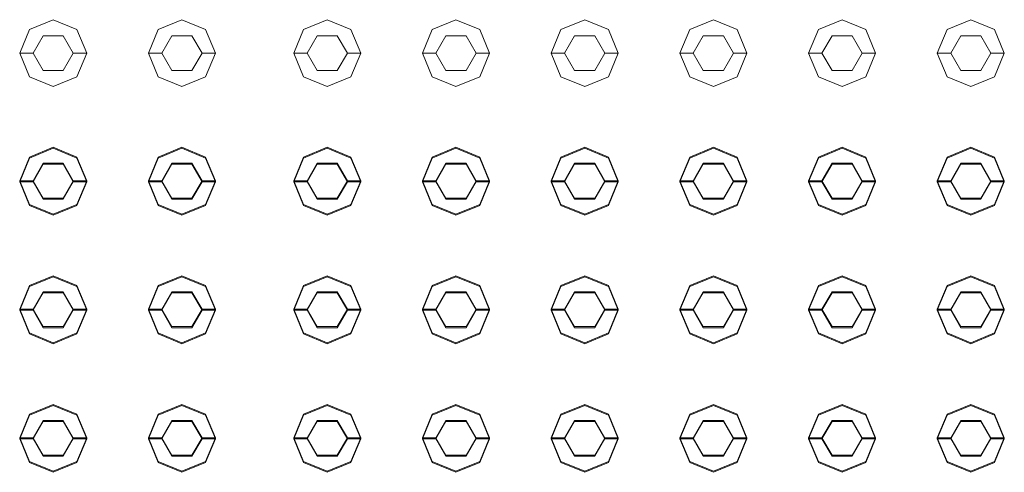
# Model space of a CAD drawing. Header units: millimetres. Extents: x 321 to 585, y -277 to 9.
# Tile 735 of 1056: x 353.864 to 354.598, y -31.822 to -31.484. Entities that reach past the tile are written whole.
import ezdxf

# ---------------------------------------------------------------- set-up
doc = ezdxf.new("R2010")
doc.units = ezdxf.units.MM
doc.header["$MEASUREMENT"] = 0
doc.layers.add('IFC-Elemento construtivo genérico-Contorno', color=253, linetype='Continuous', lineweight=5)

msp = doc.modelspace()

# ---------------------------------------------------------------- linework, layer by layer
at = {"layer": 'IFC-Elemento construtivo genérico-Contorno', "lineweight": 5}
for p, q in [((353.8711, -31.49156), (353.88877, -31.48424)), ((353.88877, -31.48424), (353.90645, -31.49156)), ((353.96709, -31.49156), (353.98477, -31.48424)), ((353.98477, -31.48424), (354.00245, -31.49156)), ((354.07551, -31.49156), (354.09319, -31.48424)), ((354.09319, -31.48424), (354.11087, -31.49156)), ((354.17152, -31.49156), (354.18919, -31.48424)), ((354.18919, -31.48424), (354.20687, -31.49156)), ((354.26752, -31.49156), (354.28519, -31.48424)), ((354.28519, -31.48424), (354.30287, -31.49156)), ((354.36351, -31.49156), (354.38119, -31.48424)), ((354.38119, -31.48424), (354.39887, -31.49156)), ((354.45952, -31.49156), (354.47719, -31.48424)), ((354.47719, -31.48424), (354.49487, -31.49156)), ((354.55551, -31.49156), (354.57319, -31.48424)), ((354.57319, -31.48424), (354.59087, -31.49156)), ((353.86377, -31.50924), (353.8711, -31.49156)), ((353.90645, -31.49156), (353.91377, -31.50924)), ((353.95977, -31.50924), (353.96709, -31.49156)), ((354.00245, -31.49156), (354.00977, -31.50924)), ((354.06819, -31.50924), (354.07551, -31.49156)), ((354.11087, -31.49156), (354.11819, -31.50924)), ((354.16419, -31.50924), (354.17152, -31.49156)), ((354.20687, -31.49156), (354.21419, -31.50924)), ((354.26019, -31.50924), (354.26752, -31.49156)), ((354.30287, -31.49156), (354.31019, -31.50924)), ((354.35619, -31.50924), (354.36351, -31.49156)), ((354.39887, -31.49156), (354.40619, -31.50924)), ((354.45219, -31.50924), (354.45952, -31.49156)), ((354.49487, -31.49156), (354.50219, -31.50924)), ((354.54819, -31.50924), (354.55551, -31.49156)), ((354.59087, -31.49156), (354.59819, -31.50924)), ((353.87377, -31.50924), (353.88127, -31.49625)), ((353.88127, -31.49625), (353.89627, -31.49625)), ((353.89627, -31.49625), (353.90377, -31.50924)), ((353.96977, -31.50924), (353.97727, -31.49625)), ((353.97727, -31.49625), (353.99227, -31.49625)), ((353.99227, -31.49625), (353.99977, -31.50924)), ((354.07819, -31.50924), (354.08569, -31.49625)), ((354.08569, -31.49625), (354.10069, -31.49625)), ((354.10069, -31.49625), (354.10819, -31.50924)), ((354.17419, -31.50924), (354.18169, -31.49625)), ((354.18169, -31.49625), (354.19669, -31.49625)), ((354.19669, -31.49625), (354.20419, -31.50924)), ((354.27019, -31.50924), (354.27769, -31.49625)), ((354.27769, -31.49625), (354.29269, -31.49625)), ((354.29269, -31.49625), (354.30019, -31.50924)), ((354.36619, -31.50924), (354.37369, -31.49625)), ((354.37369, -31.49625), (354.38869, -31.49625)), ((354.38869, -31.49625), (354.39619, -31.50924)), ((354.46219, -31.50924), (354.46969, -31.49625)), ((354.46969, -31.49625), (354.48469, -31.49625)), ((354.48469, -31.49625), (354.49219, -31.50924)), ((354.55819, -31.50924), (354.56569, -31.49625)), ((354.56569, -31.49625), (354.58069, -31.49625)), ((354.58069, -31.49625), (354.58819, -31.50924)), ((353.86377, -31.50924), (353.87377, -31.50924)), ((353.86377, -31.50924), (353.8711, -31.52692)), ((353.87377, -31.50924), (353.88127, -31.52223)), ((353.89627, -31.52223), (353.90377, -31.50924)), ((353.90377, -31.50924), (353.91377, -31.50924)), ((353.90645, -31.52692), (353.91377, -31.50924)), ((353.95977, -31.50924), (353.96977, -31.50924)), ((353.95977, -31.50924), (353.96709, -31.52692)), ((353.96977, -31.50924), (353.97727, -31.52223)), ((353.99227, -31.52223), (353.99977, -31.50924)), ((353.99977, -31.50924), (354.00977, -31.50924)), ((354.00245, -31.52692), (354.00977, -31.50924)), ((354.06819, -31.50924), (354.07819, -31.50924)), ((354.06819, -31.50924), (354.07551, -31.52692)), ((354.07819, -31.50924), (354.08569, -31.52223)), ((354.10069, -31.52223), (354.10819, -31.50924)), ((354.10819, -31.50924), (354.11819, -31.50924)), ((354.11087, -31.52692), (354.11819, -31.50924)), ((354.16419, -31.50924), (354.17419, -31.50924)), ((354.16419, -31.50924), (354.17152, -31.52692)), ((354.17419, -31.50924), (354.18169, -31.52223)), ((354.19669, -31.52223), (354.20419, -31.50924)), ((354.20419, -31.50924), (354.21419, -31.50924)), ((354.20687, -31.52692), (354.21419, -31.50924)), ((354.26019, -31.50924), (354.27019, -31.50924)), ((354.26019, -31.50924), (354.26752, -31.52692)), ((354.27019, -31.50924), (354.27769, -31.52223)), ((354.29269, -31.52223), (354.30019, -31.50924)), ((354.30019, -31.50924), (354.31019, -31.50924)), ((354.30287, -31.52692), (354.31019, -31.50924)), ((354.35619, -31.50924), (354.36619, -31.50924)), ((354.35619, -31.50924), (354.36351, -31.52692)), ((354.36619, -31.50924), (354.37369, -31.52223)), ((354.38869, -31.52223), (354.39619, -31.50924)), ((354.39619, -31.50924), (354.40619, -31.50924)), ((354.39887, -31.52692), (354.40619, -31.50924)), ((354.45219, -31.50924), (354.46219, -31.50924)), ((354.45219, -31.50924), (354.45952, -31.52692)), ((354.46219, -31.50924), (354.46969, -31.52223)), ((354.48469, -31.52223), (354.49219, -31.50924)), ((354.49219, -31.50924), (354.50219, -31.50924)), ((354.49487, -31.52692), (354.50219, -31.50924)), ((354.54819, -31.50924), (354.55819, -31.50924)), ((354.54819, -31.50924), (354.55551, -31.52692)), ((354.55819, -31.50924), (354.56569, -31.52223)), ((354.58069, -31.52223), (354.58819, -31.50924)), ((354.58819, -31.50924), (354.59819, -31.50924)), ((354.59087, -31.52692), (354.59819, -31.50924)), ((353.8711, -31.52692), (353.88877, -31.53424)), ((353.88127, -31.52223), (353.89627, -31.52223)), ((353.88877, -31.53424), (353.90645, -31.52692)), ((353.96709, -31.52692), (353.98477, -31.53424)), ((353.97727, -31.52223), (353.99227, -31.52223)), ((353.98477, -31.53424), (354.00245, -31.52692)), ((354.07551, -31.52692), (354.09319, -31.53424)), ((354.08569, -31.52223), (354.10069, -31.52223)), ((354.09319, -31.53424), (354.11087, -31.52692)), ((354.17152, -31.52692), (354.18919, -31.53424)), ((354.18169, -31.52223), (354.19669, -31.52223)), ((354.18919, -31.53424), (354.20687, -31.52692)), ((354.26752, -31.52692), (354.28519, -31.53424)), ((354.27769, -31.52223), (354.29269, -31.52223)), ((354.28519, -31.53424), (354.30287, -31.52692)), ((354.36351, -31.52692), (354.38119, -31.53424)), ((354.37369, -31.52223), (354.38869, -31.52223)), ((354.38119, -31.53424), (354.39887, -31.52692)), ((354.45952, -31.52692), (354.47719, -31.53424)), ((354.46969, -31.52223), (354.48469, -31.52223)), ((354.47719, -31.53424), (354.49487, -31.52692)), ((354.55551, -31.52692), (354.57319, -31.53424)), ((354.56569, -31.52223), (354.58069, -31.52223)), ((354.57319, -31.53424), (354.59087, -31.52692)), ((353.8711, -31.58679), (353.88877, -31.57947)), ((353.88877, -31.57947), (353.90645, -31.58679)), ((353.96709, -31.58679), (353.98477, -31.57947)), ((353.98477, -31.57947), (354.00245, -31.58679)), ((354.07551, -31.58679), (354.09319, -31.57947)), ((354.09319, -31.57947), (354.11087, -31.58679)), ((354.17152, -31.58679), (354.18919, -31.57947)), ((354.18919, -31.57947), (354.20687, -31.58679)), ((354.26752, -31.58679), (354.28519, -31.57947)), ((354.28519, -31.57947), (354.30287, -31.58679)), ((354.36351, -31.58679), (354.38119, -31.57947)), ((354.38119, -31.57947), (354.39887, -31.58679)), ((354.45952, -31.58679), (354.47719, -31.57947)), ((354.47719, -31.57947), (354.49487, -31.58679)), ((354.55551, -31.58679), (354.57319, -31.57947)), ((354.57319, -31.57947), (354.59087, -31.58679)), ((353.86377, -31.60447), (353.8711, -31.58679)), ((353.8711, -31.58756), (353.88877, -31.58024)), ((353.88877, -31.58024), (353.90645, -31.58756)), ((353.90645, -31.58679), (353.91377, -31.60447)), ((353.95977, -31.60447), (353.96709, -31.58679)), ((353.96709, -31.58756), (353.98477, -31.58024)), ((353.98477, -31.58024), (354.00245, -31.58756)), ((354.00245, -31.58679), (354.00977, -31.60447)), ((354.06819, -31.60447), (354.07551, -31.58679)), ((354.07551, -31.58756), (354.09319, -31.58024)), ((354.09319, -31.58024), (354.11087, -31.58756)), ((354.11087, -31.58679), (354.11819, -31.60447)), ((354.16419, -31.60447), (354.17152, -31.58679)), ((354.17152, -31.58756), (354.18919, -31.58024)), ((354.18919, -31.58024), (354.20687, -31.58756)), ((354.20687, -31.58679), (354.21419, -31.60447)), ((354.26019, -31.60447), (354.26752, -31.58679)), ((354.26752, -31.58756), (354.28519, -31.58024)), ((354.28519, -31.58024), (354.30287, -31.58756)), ((354.30287, -31.58679), (354.31019, -31.60447)), ((354.35619, -31.60447), (354.36351, -31.58679)), ((354.36351, -31.58756), (354.38119, -31.58024)), ((354.38119, -31.58024), (354.39887, -31.58756)), ((354.39887, -31.58679), (354.40619, -31.60447)), ((354.45219, -31.60447), (354.45952, -31.58679)), ((354.45952, -31.58756), (354.47719, -31.58024)), ((354.47719, -31.58024), (354.49487, -31.58756)), ((354.49487, -31.58679), (354.50219, -31.60447)), ((354.54819, -31.60447), (354.55551, -31.58679)), ((354.55551, -31.58756), (354.57319, -31.58024)), ((354.57319, -31.58024), (354.59087, -31.58756)), ((354.59087, -31.58679), (354.59819, -31.60447)), ((353.86377, -31.60524), (353.8711, -31.58756)), ((353.87377, -31.60447), (353.88127, -31.59148)), ((353.87377, -31.60524), (353.88127, -31.59225)), ((353.88127, -31.59148), (353.89627, -31.59148)), ((353.88127, -31.59225), (353.89627, -31.59225)), ((353.89627, -31.59148), (353.90377, -31.60447)), ((353.89627, -31.59225), (353.90377, -31.60524)), ((353.90645, -31.58756), (353.91377, -31.60524)), ((353.95977, -31.60524), (353.96709, -31.58756)), ((353.96977, -31.60447), (353.97727, -31.59148)), ((353.96977, -31.60524), (353.97727, -31.59225)), ((353.97727, -31.59148), (353.99227, -31.59148)), ((353.97727, -31.59225), (353.99227, -31.59225)), ((353.99227, -31.59148), (353.99977, -31.60447)), ((353.99227, -31.59225), (353.99977, -31.60524)), ((354.00245, -31.58756), (354.00977, -31.60524)), ((354.06819, -31.60524), (354.07551, -31.58756)), ((354.07819, -31.60447), (354.08569, -31.59148)), ((354.07819, -31.60524), (354.08569, -31.59225)), ((354.08569, -31.59148), (354.10069, -31.59148)), ((354.08569, -31.59225), (354.10069, -31.59225)), ((354.10069, -31.59148), (354.10819, -31.60447)), ((354.10069, -31.59225), (354.10819, -31.60524)), ((354.11087, -31.58756), (354.11819, -31.60524)), ((354.16419, -31.60524), (354.17152, -31.58756)), ((354.17419, -31.60447), (354.18169, -31.59148)), ((354.17419, -31.60524), (354.18169, -31.59225)), ((354.18169, -31.59148), (354.19669, -31.59148)), ((354.18169, -31.59225), (354.19669, -31.59225)), ((354.19669, -31.59148), (354.20419, -31.60447)), ((354.19669, -31.59225), (354.20419, -31.60524)), ((354.20687, -31.58756), (354.21419, -31.60524)), ((354.26019, -31.60524), (354.26752, -31.58756)), ((354.27019, -31.60447), (354.27769, -31.59148)), ((354.27019, -31.60524), (354.27769, -31.59225)), ((354.27769, -31.59148), (354.29269, -31.59148)), ((354.27769, -31.59225), (354.29269, -31.59225)), ((354.29269, -31.59148), (354.30019, -31.60447)), ((354.29269, -31.59225), (354.30019, -31.60524)), ((354.30287, -31.58756), (354.31019, -31.60524)), ((354.35619, -31.60524), (354.36351, -31.58756)), ((354.36619, -31.60447), (354.37369, -31.59148)), ((354.36619, -31.60524), (354.37369, -31.59225)), ((354.37369, -31.59148), (354.38869, -31.59148)), ((354.37369, -31.59225), (354.38869, -31.59225)), ((354.38869, -31.59148), (354.39619, -31.60447)), ((354.38869, -31.59225), (354.39619, -31.60524)), ((354.39887, -31.58756), (354.40619, -31.60524)), ((354.45219, -31.60524), (354.45952, -31.58756)), ((354.46219, -31.60447), (354.46969, -31.59148)), ((354.46219, -31.60524), (354.46969, -31.59225)), ((354.46969, -31.59148), (354.48469, -31.59148)), ((354.46969, -31.59225), (354.48469, -31.59225)), ((354.48469, -31.59148), (354.49219, -31.60447)), ((354.48469, -31.59225), (354.49219, -31.60524)), ((354.49487, -31.58756), (354.50219, -31.60524)), ((354.54819, -31.60524), (354.55551, -31.58756)), ((354.55819, -31.60447), (354.56569, -31.59148)), ((354.55819, -31.60524), (354.56569, -31.59225)), ((354.56569, -31.59148), (354.58069, -31.59148)), ((354.56569, -31.59225), (354.58069, -31.59225)), ((354.58069, -31.59148), (354.58819, -31.60447)), ((354.58069, -31.59225), (354.58819, -31.60524)), ((354.59087, -31.58756), (354.59819, -31.60524)), ((353.86377, -31.60447), (353.87377, -31.60447)), ((353.86377, -31.60447), (353.8711, -31.62214)), ((353.86377, -31.60524), (353.87377, -31.60524)), ((353.86377, -31.60524), (353.8711, -31.62292)), ((353.87377, -31.60447), (353.88127, -31.61745)), ((353.87377, -31.60524), (353.88127, -31.61823)), ((353.89627, -31.61745), (353.90377, -31.60447)), ((353.89627, -31.61823), (353.90377, -31.60524)), ((353.90377, -31.60447), (353.91377, -31.60447)), ((353.90377, -31.60524), (353.91377, -31.60524)), ((353.90645, -31.62214), (353.91377, -31.60447)), ((353.90645, -31.62292), (353.91377, -31.60524)), ((353.95977, -31.60447), (353.96977, -31.60447)), ((353.95977, -31.60447), (353.96709, -31.62214)), ((353.95977, -31.60524), (353.96977, -31.60524)), ((353.95977, -31.60524), (353.96709, -31.62292)), ((353.96977, -31.60447), (353.97727, -31.61745)), ((353.96977, -31.60524), (353.97727, -31.61823)), ((353.99227, -31.61745), (353.99977, -31.60447)), ((353.99227, -31.61823), (353.99977, -31.60524)), ((353.99977, -31.60447), (354.00977, -31.60447)), ((353.99977, -31.60524), (354.00977, -31.60524)), ((354.00245, -31.62214), (354.00977, -31.60447)), ((354.00245, -31.62292), (354.00977, -31.60524)), ((354.06819, -31.60447), (354.07819, -31.60447)), ((354.06819, -31.60447), (354.07551, -31.62214)), ((354.06819, -31.60524), (354.07819, -31.60524)), ((354.06819, -31.60524), (354.07551, -31.62292)), ((354.07819, -31.60447), (354.08569, -31.61745)), ((354.07819, -31.60524), (354.08569, -31.61823)), ((354.10069, -31.61745), (354.10819, -31.60447)), ((354.10069, -31.61823), (354.10819, -31.60524)), ((354.10819, -31.60447), (354.11819, -31.60447)), ((354.10819, -31.60524), (354.11819, -31.60524)), ((354.11087, -31.62214), (354.11819, -31.60447)), ((354.11087, -31.62292), (354.11819, -31.60524)), ((354.16419, -31.60447), (354.17419, -31.60447)), ((354.16419, -31.60447), (354.17152, -31.62214)), ((354.16419, -31.60524), (354.17419, -31.60524)), ((354.16419, -31.60524), (354.17152, -31.62292)), ((354.17419, -31.60447), (354.18169, -31.61745)), ((354.17419, -31.60524), (354.18169, -31.61823)), ((354.19669, -31.61745), (354.20419, -31.60447)), ((354.19669, -31.61823), (354.20419, -31.60524)), ((354.20419, -31.60447), (354.21419, -31.60447)), ((354.20419, -31.60524), (354.21419, -31.60524)), ((354.20687, -31.62214), (354.21419, -31.60447)), ((354.20687, -31.62292), (354.21419, -31.60524)), ((354.26019, -31.60447), (354.27019, -31.60447)), ((354.26019, -31.60447), (354.26752, -31.62214)), ((354.26019, -31.60524), (354.27019, -31.60524)), ((354.26019, -31.60524), (354.26752, -31.62292)), ((354.27019, -31.60447), (354.27769, -31.61745)), ((354.27019, -31.60524), (354.27769, -31.61823)), ((354.29269, -31.61745), (354.30019, -31.60447)), ((354.29269, -31.61823), (354.30019, -31.60524)), ((354.30019, -31.60447), (354.31019, -31.60447)), ((354.30019, -31.60524), (354.31019, -31.60524)), ((354.30287, -31.62214), (354.31019, -31.60447)), ((354.30287, -31.62292), (354.31019, -31.60524)), ((354.35619, -31.60447), (354.36619, -31.60447)), ((354.35619, -31.60447), (354.36351, -31.62214)), ((354.35619, -31.60524), (354.36619, -31.60524)), ((354.35619, -31.60524), (354.36351, -31.62292)), ((354.36619, -31.60447), (354.37369, -31.61745)), ((354.36619, -31.60524), (354.37369, -31.61823)), ((354.38869, -31.61745), (354.39619, -31.60447)), ((354.38869, -31.61823), (354.39619, -31.60524)), ((354.39619, -31.60447), (354.40619, -31.60447)), ((354.39619, -31.60524), (354.40619, -31.60524)), ((354.39887, -31.62214), (354.40619, -31.60447)), ((354.39887, -31.62292), (354.40619, -31.60524)), ((354.45219, -31.60447), (354.46219, -31.60447)), ((354.45219, -31.60447), (354.45952, -31.62214)), ((354.45219, -31.60524), (354.46219, -31.60524)), ((354.45219, -31.60524), (354.45952, -31.62292)), ((354.46219, -31.60447), (354.46969, -31.61745)), ((354.46219, -31.60524), (354.46969, -31.61823)), ((354.48469, -31.61745), (354.49219, -31.60447)), ((354.48469, -31.61823), (354.49219, -31.60524)), ((354.49219, -31.60447), (354.50219, -31.60447)), ((354.49219, -31.60524), (354.50219, -31.60524)), ((354.49487, -31.62214), (354.50219, -31.60447)), ((354.49487, -31.62292), (354.50219, -31.60524)), ((354.54819, -31.60447), (354.55819, -31.60447)), ((354.54819, -31.60447), (354.55551, -31.62214)), ((354.54819, -31.60524), (354.55819, -31.60524)), ((354.54819, -31.60524), (354.55551, -31.62292)), ((354.55819, -31.60447), (354.56569, -31.61745)), ((354.55819, -31.60524), (354.56569, -31.61823)), ((354.58069, -31.61745), (354.58819, -31.60447)), ((354.58069, -31.61823), (354.58819, -31.60524)), ((354.58819, -31.60447), (354.59819, -31.60447)), ((354.58819, -31.60524), (354.59819, -31.60524)), ((354.59087, -31.62214), (354.59819, -31.60447)), ((354.59087, -31.62292), (354.59819, -31.60524)), ((353.8711, -31.62214), (353.88877, -31.62947)), ((353.8711, -31.62292), (353.88877, -31.63024)), ((353.88127, -31.61745), (353.89627, -31.61745)), ((353.88127, -31.61823), (353.89627, -31.61823)), ((353.88877, -31.62947), (353.90645, -31.62214)), ((353.88877, -31.63024), (353.90645, -31.62292)), ((353.96709, -31.62214), (353.98477, -31.62947)), ((353.96709, -31.62292), (353.98477, -31.63024)), ((353.97727, -31.61745), (353.99227, -31.61745)), ((353.97727, -31.61823), (353.99227, -31.61823)), ((353.98477, -31.62947), (354.00245, -31.62214)), ((353.98477, -31.63024), (354.00245, -31.62292)), ((354.07551, -31.62214), (354.09319, -31.62947)), ((354.07551, -31.62292), (354.09319, -31.63024)), ((354.08569, -31.61745), (354.10069, -31.61745)), ((354.08569, -31.61823), (354.10069, -31.61823)), ((354.09319, -31.62947), (354.11087, -31.62214)), ((354.09319, -31.63024), (354.11087, -31.62292)), ((354.17152, -31.62214), (354.18919, -31.62947)), ((354.17152, -31.62292), (354.18919, -31.63024)), ((354.18169, -31.61745), (354.19669, -31.61745)), ((354.18169, -31.61823), (354.19669, -31.61823)), ((354.18919, -31.62947), (354.20687, -31.62214)), ((354.18919, -31.63024), (354.20687, -31.62292)), ((354.26752, -31.62214), (354.28519, -31.62947)), ((354.26752, -31.62292), (354.28519, -31.63024)), ((354.27769, -31.61745), (354.29269, -31.61745)), ((354.27769, -31.61823), (354.29269, -31.61823)), ((354.28519, -31.62947), (354.30287, -31.62214)), ((354.28519, -31.63024), (354.30287, -31.62292)), ((354.36351, -31.62214), (354.38119, -31.62947)), ((354.36351, -31.62292), (354.38119, -31.63024)), ((354.37369, -31.61745), (354.38869, -31.61745)), ((354.37369, -31.61823), (354.38869, -31.61823)), ((354.38119, -31.62947), (354.39887, -31.62214)), ((354.38119, -31.63024), (354.39887, -31.62292)), ((354.45952, -31.62214), (354.47719, -31.62947)), ((354.45952, -31.62292), (354.47719, -31.63024)), ((354.46969, -31.61745), (354.48469, -31.61745)), ((354.46969, -31.61823), (354.48469, -31.61823)), ((354.47719, -31.62947), (354.49487, -31.62214)), ((354.47719, -31.63024), (354.49487, -31.62292)), ((354.55551, -31.62214), (354.57319, -31.62947)), ((354.55551, -31.62292), (354.57319, -31.63024)), ((354.56569, -31.61745), (354.58069, -31.61745)), ((354.56569, -31.61823), (354.58069, -31.61823)), ((354.57319, -31.62947), (354.59087, -31.62214)), ((354.57319, -31.63024), (354.59087, -31.62292)), ((353.8711, -31.68279), (353.88877, -31.67546)), ((353.88877, -31.67546), (353.90645, -31.68279)), ((353.96709, -31.68279), (353.98477, -31.67546)), ((353.98477, -31.67546), (354.00245, -31.68279)), ((354.07551, -31.68279), (354.09319, -31.67546)), ((354.09319, -31.67546), (354.11087, -31.68279)), ((354.17152, -31.68279), (354.18919, -31.67546)), ((354.18919, -31.67546), (354.20687, -31.68279)), ((354.26752, -31.68279), (354.28519, -31.67546)), ((354.28519, -31.67546), (354.30287, -31.68279)), ((354.36351, -31.68279), (354.38119, -31.67546)), ((354.38119, -31.67546), (354.39887, -31.68279)), ((354.45952, -31.68279), (354.47719, -31.67546)), ((354.47719, -31.67546), (354.49487, -31.68279)), ((354.55551, -31.68279), (354.57319, -31.67546)), ((354.57319, -31.67546), (354.59087, -31.68279)), ((353.86377, -31.70046), (353.8711, -31.68279)), ((353.8711, -31.68357), (353.88877, -31.67624)), ((353.88877, -31.67624), (353.90645, -31.68357)), ((353.90645, -31.68279), (353.91377, -31.70046)), ((353.95977, -31.70046), (353.96709, -31.68279)), ((353.96709, -31.68357), (353.98477, -31.67624)), ((353.98477, -31.67624), (354.00245, -31.68357)), ((354.00245, -31.68279), (354.00977, -31.70046)), ((354.06819, -31.70046), (354.07551, -31.68279)), ((354.07551, -31.68357), (354.09319, -31.67624)), ((354.09319, -31.67624), (354.11087, -31.68357)), ((354.11087, -31.68279), (354.11819, -31.70046)), ((354.16419, -31.70046), (354.17152, -31.68279)), ((354.17152, -31.68357), (354.18919, -31.67624)), ((354.18919, -31.67624), (354.20687, -31.68357)), ((354.20687, -31.68279), (354.21419, -31.70046)), ((354.26019, -31.70046), (354.26752, -31.68279)), ((354.26752, -31.68357), (354.28519, -31.67624)), ((354.28519, -31.67624), (354.30287, -31.68357)), ((354.30287, -31.68279), (354.31019, -31.70046)), ((354.35619, -31.70046), (354.36351, -31.68279)), ((354.36351, -31.68357), (354.38119, -31.67624)), ((354.38119, -31.67624), (354.39887, -31.68357)), ((354.39887, -31.68279), (354.40619, -31.70046)), ((354.45219, -31.70046), (354.45952, -31.68279)), ((354.45952, -31.68357), (354.47719, -31.67624)), ((354.47719, -31.67624), (354.49487, -31.68357)), ((354.49487, -31.68279), (354.50219, -31.70046)), ((354.54819, -31.70046), (354.55551, -31.68279)), ((354.55551, -31.68357), (354.57319, -31.67624)), ((354.57319, -31.67624), (354.59087, -31.68357)), ((354.59087, -31.68279), (354.59819, -31.70046)), ((353.86377, -31.70124), (353.8711, -31.68357)), ((353.87377, -31.70046), (353.88127, -31.68747)), ((353.87377, -31.70124), (353.88127, -31.68825)), ((353.88127, -31.68747), (353.89627, -31.68747)), ((353.88127, -31.68825), (353.89627, -31.68825)), ((353.89627, -31.68747), (353.90377, -31.70046)), ((353.89627, -31.68825), (353.90377, -31.70124)), ((353.90645, -31.68357), (353.91377, -31.70124)), ((353.95977, -31.70124), (353.96709, -31.68357)), ((353.96977, -31.70046), (353.97727, -31.68747)), ((353.96977, -31.70124), (353.97727, -31.68825)), ((353.97727, -31.68747), (353.99227, -31.68747)), ((353.97727, -31.68825), (353.99227, -31.68825)), ((353.99227, -31.68747), (353.99977, -31.70046)), ((353.99227, -31.68825), (353.99977, -31.70124)), ((354.00245, -31.68357), (354.00977, -31.70124)), ((354.06819, -31.70124), (354.07551, -31.68357)), ((354.07819, -31.70046), (354.08569, -31.68747)), ((354.07819, -31.70124), (354.08569, -31.68825)), ((354.08569, -31.68747), (354.10069, -31.68747)), ((354.08569, -31.68825), (354.10069, -31.68825)), ((354.10069, -31.68747), (354.10819, -31.70046)), ((354.10069, -31.68825), (354.10819, -31.70124)), ((354.11087, -31.68357), (354.11819, -31.70124)), ((354.16419, -31.70124), (354.17152, -31.68357)), ((354.17419, -31.70046), (354.18169, -31.68747)), ((354.17419, -31.70124), (354.18169, -31.68825)), ((354.18169, -31.68747), (354.19669, -31.68747)), ((354.18169, -31.68825), (354.19669, -31.68825)), ((354.19669, -31.68747), (354.20419, -31.70046)), ((354.19669, -31.68825), (354.20419, -31.70124)), ((354.20687, -31.68357), (354.21419, -31.70124)), ((354.26019, -31.70124), (354.26752, -31.68357)), ((354.27019, -31.70046), (354.27769, -31.68747)), ((354.27019, -31.70124), (354.27769, -31.68825)), ((354.27769, -31.68747), (354.29269, -31.68747)), ((354.27769, -31.68825), (354.29269, -31.68825)), ((354.29269, -31.68747), (354.30019, -31.70046)), ((354.29269, -31.68825), (354.30019, -31.70124)), ((354.30287, -31.68357), (354.31019, -31.70124)), ((354.35619, -31.70124), (354.36351, -31.68357)), ((354.36619, -31.70046), (354.37369, -31.68747)), ((354.36619, -31.70124), (354.37369, -31.68825)), ((354.37369, -31.68747), (354.38869, -31.68747)), ((354.37369, -31.68825), (354.38869, -31.68825)), ((354.38869, -31.68747), (354.39619, -31.70046)), ((354.38869, -31.68825), (354.39619, -31.70124)), ((354.39887, -31.68357), (354.40619, -31.70124)), ((354.45219, -31.70124), (354.45952, -31.68357)), ((354.46219, -31.70046), (354.46969, -31.68747)), ((354.46219, -31.70124), (354.46969, -31.68825)), ((354.46969, -31.68747), (354.48469, -31.68747)), ((354.46969, -31.68825), (354.48469, -31.68825)), ((354.48469, -31.68747), (354.49219, -31.70046)), ((354.48469, -31.68825), (354.49219, -31.70124)), ((354.49487, -31.68357), (354.50219, -31.70124)), ((354.54819, -31.70124), (354.55551, -31.68357)), ((354.55819, -31.70046), (354.56569, -31.68747)), ((354.55819, -31.70124), (354.56569, -31.68825)), ((354.56569, -31.68747), (354.58069, -31.68747)), ((354.56569, -31.68825), (354.58069, -31.68825)), ((354.58069, -31.68747), (354.58819, -31.70046)), ((354.58069, -31.68825), (354.58819, -31.70124)), ((354.59087, -31.68357), (354.59819, -31.70124)), ((353.86377, -31.70046), (353.87377, -31.70046)), ((353.86377, -31.70046), (353.8711, -31.71814)), ((353.86377, -31.70124), (353.87377, -31.70124)), ((353.86377, -31.70124), (353.8711, -31.71892)), ((353.87377, -31.70046), (353.88127, -31.71345)), ((353.87377, -31.70124), (353.88127, -31.71423)), ((353.89627, -31.71345), (353.90377, -31.70046)), ((353.89627, -31.71423), (353.90377, -31.70124)), ((353.90377, -31.70046), (353.91377, -31.70046)), ((353.90377, -31.70124), (353.91377, -31.70124)), ((353.90645, -31.71814), (353.91377, -31.70046)), ((353.90645, -31.71892), (353.91377, -31.70124)), ((353.95977, -31.70046), (353.96977, -31.70046)), ((353.95977, -31.70046), (353.96709, -31.71814)), ((353.95977, -31.70124), (353.96977, -31.70124)), ((353.95977, -31.70124), (353.96709, -31.71892)), ((353.96977, -31.70046), (353.97727, -31.71345)), ((353.96977, -31.70124), (353.97727, -31.71423)), ((353.99227, -31.71345), (353.99977, -31.70046)), ((353.99227, -31.71423), (353.99977, -31.70124)), ((353.99977, -31.70046), (354.00977, -31.70046)), ((353.99977, -31.70124), (354.00977, -31.70124)), ((354.00245, -31.71814), (354.00977, -31.70046)), ((354.00245, -31.71892), (354.00977, -31.70124)), ((354.06819, -31.70046), (354.07819, -31.70046)), ((354.06819, -31.70046), (354.07551, -31.71814)), ((354.06819, -31.70124), (354.07819, -31.70124)), ((354.06819, -31.70124), (354.07551, -31.71892)), ((354.07819, -31.70046), (354.08569, -31.71345)), ((354.07819, -31.70124), (354.08569, -31.71423)), ((354.10069, -31.71345), (354.10819, -31.70046)), ((354.10069, -31.71423), (354.10819, -31.70124)), ((354.10819, -31.70046), (354.11819, -31.70046)), ((354.10819, -31.70124), (354.11819, -31.70124)), ((354.11087, -31.71814), (354.11819, -31.70046)), ((354.11087, -31.71892), (354.11819, -31.70124)), ((354.16419, -31.70046), (354.17419, -31.70046)), ((354.16419, -31.70046), (354.17152, -31.71814)), ((354.16419, -31.70124), (354.17419, -31.70124)), ((354.16419, -31.70124), (354.17152, -31.71892)), ((354.17419, -31.70046), (354.18169, -31.71345)), ((354.17419, -31.70124), (354.18169, -31.71423)), ((354.19669, -31.71345), (354.20419, -31.70046)), ((354.19669, -31.71423), (354.20419, -31.70124)), ((354.20419, -31.70046), (354.21419, -31.70046)), ((354.20419, -31.70124), (354.21419, -31.70124)), ((354.20687, -31.71814), (354.21419, -31.70046)), ((354.20687, -31.71892), (354.21419, -31.70124)), ((354.26019, -31.70046), (354.27019, -31.70046)), ((354.26019, -31.70046), (354.26752, -31.71814)), ((354.26019, -31.70124), (354.27019, -31.70124)), ((354.26019, -31.70124), (354.26752, -31.71892)), ((354.27019, -31.70046), (354.27769, -31.71345)), ((354.27019, -31.70124), (354.27769, -31.71423)), ((354.29269, -31.71345), (354.30019, -31.70046)), ((354.29269, -31.71423), (354.30019, -31.70124)), ((354.30019, -31.70046), (354.31019, -31.70046)), ((354.30019, -31.70124), (354.31019, -31.70124)), ((354.30287, -31.71814), (354.31019, -31.70046)), ((354.30287, -31.71892), (354.31019, -31.70124)), ((354.35619, -31.70046), (354.36619, -31.70046)), ((354.35619, -31.70046), (354.36351, -31.71814)), ((354.35619, -31.70124), (354.36619, -31.70124)), ((354.35619, -31.70124), (354.36351, -31.71892)), ((354.36619, -31.70046), (354.37369, -31.71345)), ((354.36619, -31.70124), (354.37369, -31.71423)), ((354.38869, -31.71345), (354.39619, -31.70046)), ((354.38869, -31.71423), (354.39619, -31.70124)), ((354.39619, -31.70046), (354.40619, -31.70046)), ((354.39619, -31.70124), (354.40619, -31.70124)), ((354.39887, -31.71814), (354.40619, -31.70046)), ((354.39887, -31.71892), (354.40619, -31.70124)), ((354.45219, -31.70046), (354.46219, -31.70046)), ((354.45219, -31.70046), (354.45952, -31.71814)), ((354.45219, -31.70124), (354.46219, -31.70124)), ((354.45219, -31.70124), (354.45952, -31.71892)), ((354.46219, -31.70046), (354.46969, -31.71345)), ((354.46219, -31.70124), (354.46969, -31.71423)), ((354.48469, -31.71345), (354.49219, -31.70046)), ((354.48469, -31.71423), (354.49219, -31.70124)), ((354.49219, -31.70046), (354.50219, -31.70046)), ((354.49219, -31.70124), (354.50219, -31.70124)), ((354.49487, -31.71814), (354.50219, -31.70046)), ((354.49487, -31.71892), (354.50219, -31.70124)), ((354.54819, -31.70046), (354.55819, -31.70046)), ((354.54819, -31.70046), (354.55551, -31.71814)), ((354.54819, -31.70124), (354.55819, -31.70124)), ((354.54819, -31.70124), (354.55551, -31.71892)), ((354.55819, -31.70046), (354.56569, -31.71345)), ((354.55819, -31.70124), (354.56569, -31.71423)), ((354.58069, -31.71345), (354.58819, -31.70046)), ((354.58069, -31.71423), (354.58819, -31.70124)), ((354.58819, -31.70046), (354.59819, -31.70046)), ((354.58819, -31.70124), (354.59819, -31.70124)), ((354.59087, -31.71814), (354.59819, -31.70046)), ((354.59087, -31.71892), (354.59819, -31.70124)), ((353.8711, -31.71814), (353.88877, -31.72546)), ((353.8711, -31.71892), (353.88877, -31.72624)), ((353.88127, -31.71345), (353.89627, -31.71345)), ((353.88127, -31.71423), (353.89627, -31.71423)), ((353.88877, -31.72546), (353.90645, -31.71814)), ((353.88877, -31.72624), (353.90645, -31.71892)), ((353.96709, -31.71814), (353.98477, -31.72546)), ((353.96709, -31.71892), (353.98477, -31.72624)), ((353.97727, -31.71345), (353.99227, -31.71345)), ((353.97727, -31.71423), (353.99227, -31.71423)), ((353.98477, -31.72546), (354.00245, -31.71814)), ((353.98477, -31.72624), (354.00245, -31.71892)), ((354.07551, -31.71814), (354.09319, -31.72546)), ((354.07551, -31.71892), (354.09319, -31.72624)), ((354.08569, -31.71345), (354.10069, -31.71345)), ((354.08569, -31.71423), (354.10069, -31.71423)), ((354.09319, -31.72546), (354.11087, -31.71814)), ((354.09319, -31.72624), (354.11087, -31.71892)), ((354.17152, -31.71814), (354.18919, -31.72546)), ((354.17152, -31.71892), (354.18919, -31.72624)), ((354.18169, -31.71345), (354.19669, -31.71345)), ((354.18169, -31.71423), (354.19669, -31.71423)), ((354.18919, -31.72546), (354.20687, -31.71814)), ((354.18919, -31.72624), (354.20687, -31.71892)), ((354.26752, -31.71814), (354.28519, -31.72546)), ((354.26752, -31.71892), (354.28519, -31.72624)), ((354.27769, -31.71345), (354.29269, -31.71345)), ((354.27769, -31.71423), (354.29269, -31.71423)), ((354.28519, -31.72546), (354.30287, -31.71814)), ((354.28519, -31.72624), (354.30287, -31.71892)), ((354.36351, -31.71814), (354.38119, -31.72546)), ((354.36351, -31.71892), (354.38119, -31.72624)), ((354.37369, -31.71345), (354.38869, -31.71345)), ((354.37369, -31.71423), (354.38869, -31.71423)), ((354.38119, -31.72546), (354.39887, -31.71814)), ((354.38119, -31.72624), (354.39887, -31.71892)), ((354.45952, -31.71814), (354.47719, -31.72546)), ((354.45952, -31.71892), (354.47719, -31.72624)), ((354.46969, -31.71345), (354.48469, -31.71345)), ((354.46969, -31.71423), (354.48469, -31.71423)), ((354.47719, -31.72546), (354.49487, -31.71814)), ((354.47719, -31.72624), (354.49487, -31.71892)), ((354.55551, -31.71814), (354.57319, -31.72546)), ((354.55551, -31.71892), (354.57319, -31.72624)), ((354.56569, -31.71345), (354.58069, -31.71345)), ((354.56569, -31.71423), (354.58069, -31.71423)), ((354.57319, -31.72546), (354.59087, -31.71814)), ((354.57319, -31.72624), (354.59087, -31.71892)), ((353.8711, -31.77878), (353.88877, -31.77147)), ((353.8711, -31.77956), (353.88877, -31.77224)), ((353.88877, -31.77147), (353.90645, -31.77878)), ((353.88877, -31.77224), (353.90645, -31.77956)), ((353.96709, -31.77878), (353.98477, -31.77147)), ((353.96709, -31.77956), (353.98477, -31.77224)), ((353.98477, -31.77147), (354.00245, -31.77878)), ((353.98477, -31.77224), (354.00245, -31.77956)), ((354.07551, -31.77878), (354.09319, -31.77147)), ((354.07551, -31.77956), (354.09319, -31.77224)), ((354.09319, -31.77147), (354.11087, -31.77878)), ((354.09319, -31.77224), (354.11087, -31.77956)), ((354.17152, -31.77878), (354.18919, -31.77147)), ((354.17152, -31.77956), (354.18919, -31.77224)), ((354.18919, -31.77147), (354.20687, -31.77878)), ((354.18919, -31.77224), (354.20687, -31.77956)), ((354.26752, -31.77878), (354.28519, -31.77147)), ((354.26752, -31.77956), (354.28519, -31.77224)), ((354.28519, -31.77147), (354.30287, -31.77878)), ((354.28519, -31.77224), (354.30287, -31.77956)), ((354.36351, -31.77878), (354.38119, -31.77147)), ((354.36351, -31.77956), (354.38119, -31.77224)), ((354.38119, -31.77147), (354.39887, -31.77878)), ((354.38119, -31.77224), (354.39887, -31.77956)), ((354.45952, -31.77878), (354.47719, -31.77147)), ((354.45952, -31.77956), (354.47719, -31.77224)), ((354.47719, -31.77147), (354.49487, -31.77878)), ((354.47719, -31.77224), (354.49487, -31.77956)), ((354.55551, -31.77878), (354.57319, -31.77147)), ((354.55551, -31.77956), (354.57319, -31.77224)), ((354.57319, -31.77147), (354.59087, -31.77878)), ((354.57319, -31.77224), (354.59087, -31.77956)), ((353.86377, -31.79647), (353.8711, -31.77878)), ((353.86377, -31.79724), (353.8711, -31.77956)), ((353.87377, -31.79647), (353.88127, -31.78347)), ((353.87377, -31.79724), (353.88127, -31.78425)), ((353.88127, -31.78347), (353.89627, -31.78347)), ((353.88127, -31.78425), (353.89627, -31.78425)), ((353.89627, -31.78347), (353.90377, -31.79647)), ((353.89627, -31.78425), (353.90377, -31.79724)), ((353.90645, -31.77878), (353.91377, -31.79647)), ((353.90645, -31.77956), (353.91377, -31.79724)), ((353.95977, -31.79647), (353.96709, -31.77878)), ((353.95977, -31.79724), (353.96709, -31.77956)), ((353.96977, -31.79647), (353.97727, -31.78347)), ((353.96977, -31.79724), (353.97727, -31.78425)), ((353.97727, -31.78347), (353.99227, -31.78347)), ((353.97727, -31.78425), (353.99227, -31.78425)), ((353.99227, -31.78347), (353.99977, -31.79647)), ((353.99227, -31.78425), (353.99977, -31.79724)), ((354.00245, -31.77878), (354.00977, -31.79647)), ((354.00245, -31.77956), (354.00977, -31.79724)), ((354.06819, -31.79647), (354.07551, -31.77878)), ((354.06819, -31.79724), (354.07551, -31.77956)), ((354.07819, -31.79647), (354.08569, -31.78347)), ((354.07819, -31.79724), (354.08569, -31.78425)), ((354.08569, -31.78347), (354.10069, -31.78347)), ((354.08569, -31.78425), (354.10069, -31.78425)), ((354.10069, -31.78347), (354.10819, -31.79647)), ((354.10069, -31.78425), (354.10819, -31.79724)), ((354.11087, -31.77878), (354.11819, -31.79647)), ((354.11087, -31.77956), (354.11819, -31.79724)), ((354.16419, -31.79647), (354.17152, -31.77878)), ((354.16419, -31.79724), (354.17152, -31.77956)), ((354.17419, -31.79647), (354.18169, -31.78347)), ((354.17419, -31.79724), (354.18169, -31.78425)), ((354.18169, -31.78347), (354.19669, -31.78347)), ((354.18169, -31.78425), (354.19669, -31.78425)), ((354.19669, -31.78347), (354.20419, -31.79647)), ((354.19669, -31.78425), (354.20419, -31.79724)), ((354.20687, -31.77878), (354.21419, -31.79647)), ((354.20687, -31.77956), (354.21419, -31.79724)), ((354.26019, -31.79647), (354.26752, -31.77878)), ((354.26019, -31.79724), (354.26752, -31.77956)), ((354.27019, -31.79647), (354.27769, -31.78347)), ((354.27019, -31.79724), (354.27769, -31.78425)), ((354.27769, -31.78347), (354.29269, -31.78347)), ((354.27769, -31.78425), (354.29269, -31.78425)), ((354.29269, -31.78347), (354.30019, -31.79647)), ((354.29269, -31.78425), (354.30019, -31.79724)), ((354.30287, -31.77878), (354.31019, -31.79647)), ((354.30287, -31.77956), (354.31019, -31.79724)), ((354.35619, -31.79647), (354.36351, -31.77878)), ((354.35619, -31.79724), (354.36351, -31.77956)), ((354.36619, -31.79647), (354.37369, -31.78347)), ((354.36619, -31.79724), (354.37369, -31.78425)), ((354.37369, -31.78347), (354.38869, -31.78347)), ((354.37369, -31.78425), (354.38869, -31.78425)), ((354.38869, -31.78347), (354.39619, -31.79647)), ((354.38869, -31.78425), (354.39619, -31.79724)), ((354.39887, -31.77878), (354.40619, -31.79647)), ((354.39887, -31.77956), (354.40619, -31.79724)), ((354.45219, -31.79647), (354.45952, -31.77878)), ((354.45219, -31.79724), (354.45952, -31.77956)), ((354.46219, -31.79647), (354.46969, -31.78347)), ((354.46219, -31.79724), (354.46969, -31.78425)), ((354.46969, -31.78347), (354.48469, -31.78347)), ((354.46969, -31.78425), (354.48469, -31.78425)), ((354.48469, -31.78347), (354.49219, -31.79647)), ((354.48469, -31.78425), (354.49219, -31.79724)), ((354.49487, -31.77878), (354.50219, -31.79647)), ((354.49487, -31.77956), (354.50219, -31.79724)), ((354.54819, -31.79647), (354.55551, -31.77878)), ((354.54819, -31.79724), (354.55551, -31.77956)), ((354.55819, -31.79647), (354.56569, -31.78347)), ((354.55819, -31.79724), (354.56569, -31.78425)), ((354.56569, -31.78347), (354.58069, -31.78347)), ((354.56569, -31.78425), (354.58069, -31.78425)), ((354.58069, -31.78347), (354.58819, -31.79647)), ((354.58069, -31.78425), (354.58819, -31.79724)), ((354.59087, -31.77878), (354.59819, -31.79647)), ((354.59087, -31.77956), (354.59819, -31.79724)), ((353.86377, -31.79647), (353.87377, -31.79647)), ((353.86377, -31.79647), (353.8711, -31.81414)), ((353.86377, -31.79724), (353.87377, -31.79724)), ((353.86377, -31.79724), (353.8711, -31.81491)), ((353.87377, -31.79647), (353.88127, -31.80946)), ((353.87377, -31.79724), (353.88127, -31.81023)), ((353.89627, -31.80946), (353.90377, -31.79647)), ((353.89627, -31.81023), (353.90377, -31.79724)), ((353.90377, -31.79647), (353.91377, -31.79647)), ((353.90377, -31.79724), (353.91377, -31.79724)), ((353.90645, -31.81414), (353.91377, -31.79647)), ((353.90645, -31.81491), (353.91377, -31.79724)), ((353.95977, -31.79647), (353.96977, -31.79647)), ((353.95977, -31.79647), (353.96709, -31.81414)), ((353.95977, -31.79724), (353.96977, -31.79724)), ((353.95977, -31.79724), (353.96709, -31.81491)), ((353.96977, -31.79647), (353.97727, -31.80946)), ((353.96977, -31.79724), (353.97727, -31.81023)), ((353.99227, -31.80946), (353.99977, -31.79647)), ((353.99227, -31.81023), (353.99977, -31.79724)), ((353.99977, -31.79647), (354.00977, -31.79647)), ((353.99977, -31.79724), (354.00977, -31.79724)), ((354.00245, -31.81414), (354.00977, -31.79647)), ((354.00245, -31.81491), (354.00977, -31.79724)), ((354.06819, -31.79647), (354.07819, -31.79647)), ((354.06819, -31.79647), (354.07551, -31.81414)), ((354.06819, -31.79724), (354.07819, -31.79724)), ((354.06819, -31.79724), (354.07551, -31.81491)), ((354.07819, -31.79647), (354.08569, -31.80946)), ((354.07819, -31.79724), (354.08569, -31.81023)), ((354.10069, -31.80946), (354.10819, -31.79647)), ((354.10069, -31.81023), (354.10819, -31.79724)), ((354.10819, -31.79647), (354.11819, -31.79647)), ((354.10819, -31.79724), (354.11819, -31.79724)), ((354.11087, -31.81414), (354.11819, -31.79647)), ((354.11087, -31.81491), (354.11819, -31.79724)), ((354.16419, -31.79647), (354.17419, -31.79647)), ((354.16419, -31.79647), (354.17152, -31.81414)), ((354.16419, -31.79724), (354.17419, -31.79724)), ((354.16419, -31.79724), (354.17152, -31.81491)), ((354.17419, -31.79647), (354.18169, -31.80946)), ((354.17419, -31.79724), (354.18169, -31.81023)), ((354.19669, -31.80946), (354.20419, -31.79647)), ((354.19669, -31.81023), (354.20419, -31.79724)), ((354.20419, -31.79647), (354.21419, -31.79647)), ((354.20419, -31.79724), (354.21419, -31.79724)), ((354.20687, -31.81414), (354.21419, -31.79647)), ((354.20687, -31.81491), (354.21419, -31.79724)), ((354.26019, -31.79647), (354.27019, -31.79647)), ((354.26019, -31.79647), (354.26752, -31.81414)), ((354.26019, -31.79724), (354.27019, -31.79724)), ((354.26019, -31.79724), (354.26752, -31.81491)), ((354.27019, -31.79647), (354.27769, -31.80946)), ((354.27019, -31.79724), (354.27769, -31.81023)), ((354.29269, -31.80946), (354.30019, -31.79647)), ((354.29269, -31.81023), (354.30019, -31.79724)), ((354.30019, -31.79647), (354.31019, -31.79647)), ((354.30019, -31.79724), (354.31019, -31.79724)), ((354.30287, -31.81414), (354.31019, -31.79647)), ((354.30287, -31.81491), (354.31019, -31.79724)), ((354.35619, -31.79647), (354.36619, -31.79647)), ((354.35619, -31.79647), (354.36351, -31.81414)), ((354.35619, -31.79724), (354.36619, -31.79724)), ((354.35619, -31.79724), (354.36351, -31.81491)), ((354.36619, -31.79647), (354.37369, -31.80946)), ((354.36619, -31.79724), (354.37369, -31.81023)), ((354.38869, -31.80946), (354.39619, -31.79647)), ((354.38869, -31.81023), (354.39619, -31.79724)), ((354.39619, -31.79647), (354.40619, -31.79647)), ((354.39619, -31.79724), (354.40619, -31.79724)), ((354.39887, -31.81414), (354.40619, -31.79647)), ((354.39887, -31.81491), (354.40619, -31.79724)), ((354.45219, -31.79647), (354.46219, -31.79647)), ((354.45219, -31.79647), (354.45952, -31.81414)), ((354.45219, -31.79724), (354.46219, -31.79724)), ((354.45219, -31.79724), (354.45952, -31.81491)), ((354.46219, -31.79647), (354.46969, -31.80946)), ((354.46219, -31.79724), (354.46969, -31.81023)), ((354.48469, -31.80946), (354.49219, -31.79647)), ((354.48469, -31.81023), (354.49219, -31.79724)), ((354.49219, -31.79647), (354.50219, -31.79647)), ((354.49219, -31.79724), (354.50219, -31.79724)), ((354.49487, -31.81414), (354.50219, -31.79647)), ((354.49487, -31.81491), (354.50219, -31.79724)), ((354.54819, -31.79647), (354.55819, -31.79647)), ((354.54819, -31.79647), (354.55551, -31.81414)), ((354.54819, -31.79724), (354.55819, -31.79724)), ((354.54819, -31.79724), (354.55551, -31.81491)), ((354.55819, -31.79647), (354.56569, -31.80946)), ((354.55819, -31.79724), (354.56569, -31.81023)), ((354.58069, -31.80946), (354.58819, -31.79647)), ((354.58069, -31.81023), (354.58819, -31.79724)), ((354.58819, -31.79647), (354.59819, -31.79647)), ((354.58819, -31.79724), (354.59819, -31.79724)), ((354.59087, -31.81414), (354.59819, -31.79647)), ((354.59087, -31.81491), (354.59819, -31.79724)), ((353.8711, -31.81414), (353.88877, -31.82147)), ((353.8711, -31.81491), (353.88877, -31.82224)), ((353.88127, -31.80946), (353.89627, -31.80946)), ((353.88127, -31.81023), (353.89627, -31.81023)), ((353.88877, -31.82147), (353.90645, -31.81414)), ((353.88877, -31.82224), (353.90645, -31.81491)), ((353.96709, -31.81414), (353.98477, -31.82147)), ((353.96709, -31.81491), (353.98477, -31.82224)), ((353.97727, -31.80946), (353.99227, -31.80946)), ((353.97727, -31.81023), (353.99227, -31.81023)), ((353.98477, -31.82147), (354.00245, -31.81414)), ((353.98477, -31.82224), (354.00245, -31.81491)), ((354.07551, -31.81414), (354.09319, -31.82147)), ((354.07551, -31.81491), (354.09319, -31.82224)), ((354.08569, -31.80946), (354.10069, -31.80946)), ((354.08569, -31.81023), (354.10069, -31.81023)), ((354.09319, -31.82147), (354.11087, -31.81414)), ((354.09319, -31.82224), (354.11087, -31.81491)), ((354.17152, -31.81414), (354.18919, -31.82147)), ((354.17152, -31.81491), (354.18919, -31.82224)), ((354.18169, -31.80946), (354.19669, -31.80946)), ((354.18169, -31.81023), (354.19669, -31.81023)), ((354.18919, -31.82147), (354.20687, -31.81414)), ((354.18919, -31.82224), (354.20687, -31.81491)), ((354.26752, -31.81414), (354.28519, -31.82147)), ((354.26752, -31.81491), (354.28519, -31.82224)), ((354.27769, -31.80946), (354.29269, -31.80946)), ((354.27769, -31.81023), (354.29269, -31.81023)), ((354.28519, -31.82147), (354.30287, -31.81414)), ((354.28519, -31.82224), (354.30287, -31.81491)), ((354.36351, -31.81414), (354.38119, -31.82147)), ((354.36351, -31.81491), (354.38119, -31.82224)), ((354.37369, -31.80946), (354.38869, -31.80946)), ((354.37369, -31.81023), (354.38869, -31.81023)), ((354.38119, -31.82147), (354.39887, -31.81414)), ((354.38119, -31.82224), (354.39887, -31.81491)), ((354.45952, -31.81414), (354.47719, -31.82147)), ((354.45952, -31.81491), (354.47719, -31.82224)), ((354.46969, -31.80946), (354.48469, -31.80946)), ((354.46969, -31.81023), (354.48469, -31.81023)), ((354.47719, -31.82147), (354.49487, -31.81414)), ((354.47719, -31.82224), (354.49487, -31.81491)), ((354.55551, -31.81414), (354.57319, -31.82147)), ((354.55551, -31.81491), (354.57319, -31.82224)), ((354.56569, -31.80946), (354.58069, -31.80946)), ((354.56569, -31.81023), (354.58069, -31.81023)), ((354.57319, -31.82147), (354.59087, -31.81414)), ((354.57319, -31.82224), (354.59087, -31.81491))]:
    msp.add_line(p, q, dxfattribs=at)

doc.saveas('drawing.dxf')
